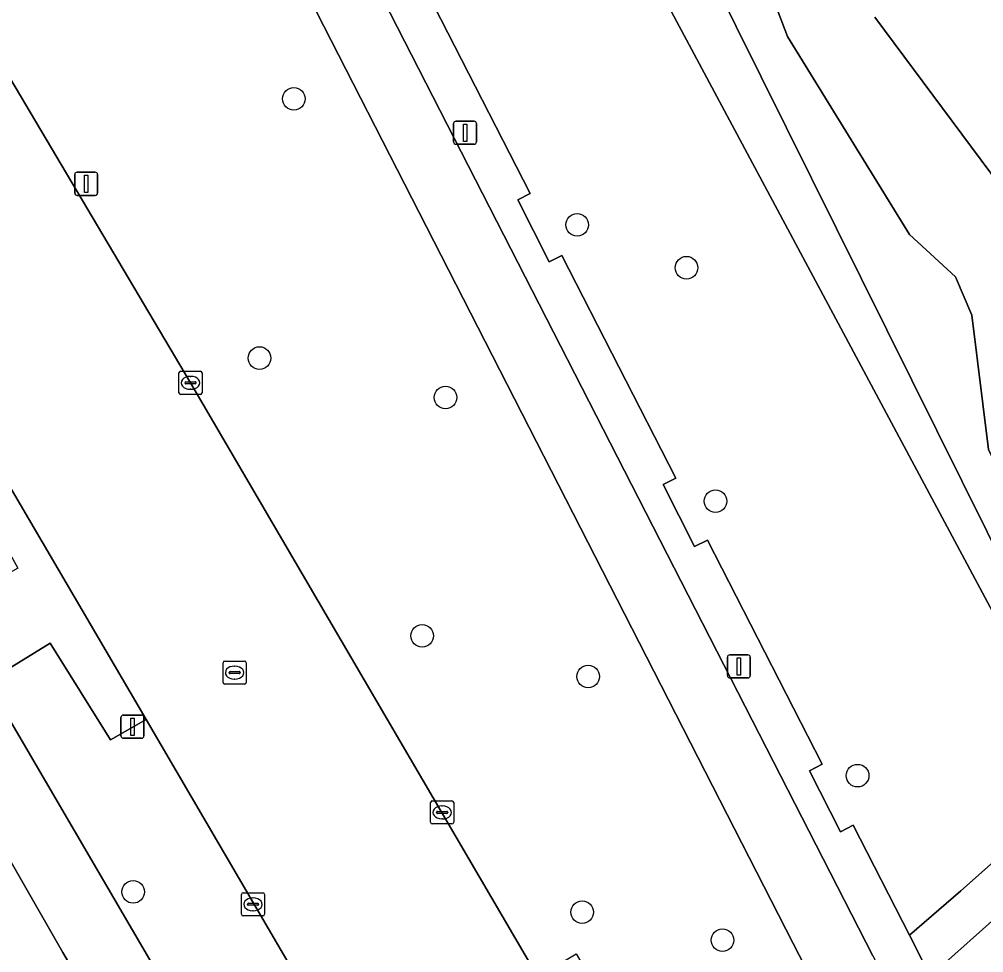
# Model space of a CAD drawing. Extents: x 159352 to 160617, y 385888 to 387323.
# Drawn here: x 159852.67 to 159894.39, y 386379.28 to 386419.67 of the extents above; entities that cross this region are included whole.
import ezdxf

# ---------------------------------------------------------------- set-up
doc = ezdxf.new("R2010")
doc.units = 0
for name, color, linetype in [('IMGEO_Berm_groen', 7, 'Continuous'), ('IMGEO_Boom', 7, 'Continuous'), ('IMGEO_Fietspad_gesloten', 7, 'Continuous'), ('IMGEO_Groenvoorziening', 7, 'Continuous'), ('IMGEO_Kolk', 7, 'Continuous'), ('IMGEO_Lichtmast', 7, 'Continuous'), ('IMGEO_Oever', 7, 'Continuous'), ('IMGEO_Rijbaan_lokaal_gesloten', 7, 'Continuous'), ('IMGEO_Rioolput', 7, 'Continuous'), ('IMGEO_Voetpad_halfverhard', 7, 'Continuous'), ('IMGEO_Voetpad_open', 7, 'Continuous'), ('IMGEO_Waterloop', 7, 'Continuous')]:
    doc.layers.add(name, color=color, linetype=linetype)

msp = doc.modelspace()

# ---------------------------------------------------------------- linework, layer by layer
at = {"layer": 'IMGEO_Berm_groen'}
for points in [[(159861.4, 386428.071), (159849.792, 386421.291), (159860.078, 386403.938), (159875.1, 386378.233), (159876.762, 386379.225), (159880.069, 386373.543), (159887.174, 386377.69), (159886.153, 386379.68)], [(159862.352, 386365.974), (159854.556, 386379.293), (159847.159, 386392.191), (159843.747, 386390.213), (159859.054, 386364.02), (159926.534, 386248.554), (159941.411, 386223.11), (159944.825, 386225.156), (159935.204, 386241.272), (159919.537, 386268.282)]]:
    msp.add_lwpolyline(points, close=True, dxfattribs=at)
msp.add_lwpolyline([(159869.39, 386370.145), (159858.158, 386389.37), (159856.61, 386388.492), (159853.999, 386392.675), (159851.28, 386391.003), (159864.988, 386367.537), (159938.723, 386241.317), (159947.456, 386226.623), (159948.826, 386227.388), (159950.799, 386229.818)], dxfattribs=at)
at = {"layer": 'IMGEO_Boom'}
for centre in [(159864.543, 386416.224), (159876.804, 386410.772), (159881.535, 386408.919), (159863.057, 386405.01), (159871.104, 386403.307), (159882.789, 386398.82), (159870.096, 386392.993), (159877.275, 386391.231), (159888.934, 386386.941), (159857.597, 386381.91), (159877.015, 386381.036), (159883.092, 386379.823)]:
    msp.add_circle(centre, 0.489, dxfattribs=at)
at = {"layer": 'IMGEO_Fietspad_gesloten'}
for points in [[(159889.595, 386379.139), (159865.341, 386426.534), (159857.571, 386441.898), (159857.138, 386442.747)], [(159859.968, 386430.87), (159860.051, 386430.707), (159861.4, 386428.071), (159886.153, 386379.68), (159887.174, 386377.69), (159888.551, 386375.008), (159928.011, 386298.139), (159962.321, 386239.14), (159963.447, 386237.165), (159967.92, 386229.413)], [(159827.082, 386425.65), (159825.967, 386427.088), (159825.393, 386427.828), (159821.364, 386426.753), (159823.682, 386424.622), (159833.485, 386415.609), (159833.6, 386415.402), (159835.111, 386412.683), (159835.119, 386412.668), (159845.987, 386394.124), (159847.159, 386392.191), (159854.556, 386379.293), (159862.352, 386365.974), (159919.537, 386268.282), (159935.204, 386241.272), (159944.825, 386225.156), (159946.035, 386223.052), (159947.62, 386220.335)], [(159948.925, 386224.212), (159947.456, 386226.623), (159938.723, 386241.317), (159864.988, 386367.537), (159851.28, 386391.003), (159848.527, 386395.715), (159848.519, 386395.729), (159837.747, 386414.201), (159837.741, 386414.211), (159836.276, 386416.847)]]:
    msp.add_lwpolyline(points, dxfattribs=at)
at = {"layer": 'IMGEO_Groenvoorziening'}
for points in [[(159889.685, 386419.762), (159898.04, 386408.508), (159897.327, 386400.822), (159901.616, 386391.127), (159899.33, 386389.902), (159897.511, 386388.928), (159871.801, 386436.983)], [(159870.307, 386420.849), (159874.77, 386412.13), (159874.241, 386411.855), (159875.594, 386409.167), (159876.144, 386409.444), (159881.073, 386399.814), (159880.525, 386399.537), (159881.883, 386396.849), (159882.445, 386397.133), (159887.399, 386387.437), (159886.848, 386387.155), (159888.2, 386384.515), (159888.747, 386384.795), (159891.172, 386380.045), (159893.4, 386381.962), (159909.491, 386396.253)], [(159909.905, 386394.137), (159895.41, 386381.237), (159892.078, 386378.27), (159893.209, 386376.056), (159892.677, 386375.786), (159894.039, 386373.103), (159894.577, 386373.376), (159899.053, 386364.607), (159898.522, 386364.333), (159900.56, 386360.387), (159901.072, 386360.651), (159907.819, 386347.434), (159907.294, 386347.166), (159908.673, 386344.462), (159909.199, 386344.73), (159913.617, 386336.077), (159913.146, 386335.84), (159914.547, 386333.056), (159915.034, 386333.301), (159916.091, 386333.84)]]:
    msp.add_lwpolyline(points, dxfattribs=at)
at = {"layer": 'IMGEO_Kolk'}
for p, q in [((159859.577, 386403.512), (159859.577, 386404.364)), ((159859.652, 386404.438), (159860.504, 386404.438)), ((159860.578, 386404.364), (159860.578, 386403.512)), ((159859.836, 386403.932), (159859.836, 386403.944)), ((159859.879, 386403.981), (159860.277, 386403.981)), ((159860.065, 386404.218), (159860.09, 386404.218)), ((159860.32, 386403.944), (159860.32, 386403.932)), ((159860.274, 386403.895), (159859.876, 386403.895)), ((159860.088, 386403.658), (159860.063, 386403.658)), ((159860.504, 386403.438), (159859.652, 386403.438)), ((159870.46, 386384.924), (159870.46, 386385.776)), ((159870.535, 386385.85), (159871.387, 386385.85)), ((159870.948, 386385.63), (159870.973, 386385.63)), ((159871.461, 386385.776), (159871.461, 386384.924)), ((159870.719, 386385.344), (159870.719, 386385.356)), ((159871.157, 386385.307), (159870.759, 386385.307)), ((159870.762, 386385.393), (159871.16, 386385.393)), ((159871.203, 386385.356), (159871.203, 386385.344)), ((159871.387, 386384.85), (159870.535, 386384.85)), ((159870.971, 386385.07), (159870.946, 386385.07)), ((159862.353, 386381.874), (159863.205, 386381.874)), ((159862.278, 386380.948), (159862.278, 386381.8)), ((159862.58, 386381.417), (159862.978, 386381.417)), ((159862.766, 386381.654), (159862.791, 386381.654)), ((159863.279, 386381.8), (159863.279, 386380.948)), ((159862.537, 386381.368), (159862.537, 386381.38)), ((159862.975, 386381.331), (159862.577, 386381.331)), ((159862.789, 386381.094), (159862.764, 386381.094)), ((159863.021, 386381.38), (159863.021, 386381.368)), ((159863.205, 386380.874), (159862.353, 386380.874))]:
    msp.add_line(p, q, dxfattribs=at)
for points in [[(159859.577, 386403.512), (159859.577, 386404.364)], [(159859.652, 386404.438), (159860.504, 386404.438)], [(159860.578, 386404.364), (159860.578, 386403.512)], [(159860.504, 386403.438), (159859.652, 386403.438)], [(159870.46, 386384.924), (159870.46, 386385.776)], [(159870.535, 386385.85), (159871.387, 386385.85)], [(159871.461, 386385.776), (159871.461, 386384.924)], [(159871.387, 386384.85), (159870.535, 386384.85)], [(159862.353, 386381.874), (159863.205, 386381.874)], [(159862.278, 386380.948), (159862.278, 386381.8)], [(159863.279, 386381.8), (159863.279, 386380.948)], [(159863.205, 386380.874), (159862.353, 386380.874)]]:
    msp.add_lwpolyline(points, dxfattribs=at)
for centre, radius, start, end in [((159859.654, 386404.362), 0.0765, 91.552, 178.448), ((159859.654, 386404.362), 0.0765, 91.552, 178.448), ((159860.502, 386404.362), 0.0765, 1.552, 88.448), ((159860.502, 386404.362), 0.0765, 1.552, 88.448), ((159859.876, 386403.941), 0.0403, 85.8775, 175.7526), ((159859.873, 386403.931), 0.0366, 178.938, 274.7102), ((159860.277, 386403.938), 0.043, 264.8664, 352.4533), ((159860.281, 386403.943), 0.0386, 1.7309, 96.639), ((159859.654, 386403.514), 0.0765, 181.552, 268.448), ((159859.654, 386403.514), 0.0765, 181.552, 268.448), ((159860.502, 386403.514), 0.0765, 271.552, 358.448), ((159860.502, 386403.514), 0.0765, 271.552, 358.448), ((159870.537, 386385.774), 0.0765, 91.552, 178.448), ((159870.537, 386385.774), 0.0765, 91.552, 178.448), ((159871.385, 386385.774), 0.0765, 1.552, 88.448), ((159871.385, 386385.774), 0.0765, 1.552, 88.448), ((159870.759, 386385.353), 0.0403, 85.8775, 175.7526), ((159870.756, 386385.343), 0.0366, 178.938, 274.7102), ((159871.16, 386385.35), 0.043, 264.8664, 352.4533), ((159871.164, 386385.355), 0.0386, 1.7309, 96.639), ((159870.537, 386384.926), 0.0765, 181.552, 268.448), ((159870.537, 386384.926), 0.0765, 181.552, 268.448), ((159871.385, 386384.926), 0.0765, 271.552, 358.448), ((159871.385, 386384.926), 0.0765, 271.552, 358.448), ((159862.355, 386381.798), 0.0765, 91.552, 178.448), ((159862.355, 386381.798), 0.0765, 91.552, 178.448), ((159863.203, 386381.798), 0.0765, 1.552, 88.448), ((159863.203, 386381.798), 0.0765, 1.552, 88.448), ((159862.577, 386381.377), 0.0403, 85.8775, 175.7526), ((159862.982, 386381.379), 0.0386, 1.7309, 96.639), ((159862.574, 386381.367), 0.0366, 178.938, 274.7102), ((159862.978, 386381.374), 0.043, 264.8664, 352.4533), ((159862.355, 386380.95), 0.0765, 181.552, 268.448), ((159862.355, 386380.95), 0.0765, 181.552, 268.448), ((159863.203, 386380.95), 0.0765, 271.552, 358.448), ((159863.203, 386380.95), 0.0765, 271.552, 358.448)]:
    msp.add_arc(centre, radius, start, end, dxfattribs=at)
for centre, major_axis, ratio, start_param, end_param in [((159860.064, 386403.938), (-0.387, 0.002), 0.722429, 4.712389, 7.853982), ((159860.089, 386403.938), (-0.39, 0.002), 0.717154, 1.570796, 4.712389), ((159870.947, 386385.35), (-0.387, 0.002), 0.722429, 4.712389, 7.853982), ((159870.972, 386385.35), (-0.39, 0.002), 0.717154, 1.570796, 4.712389), ((159862.765, 386381.374), (-0.387, 0.002), 0.722429, 4.712389, 7.853982), ((159862.79, 386381.374), (-0.39, 0.002), 0.717154, 1.570796, 4.712389)]:
    msp.add_ellipse(centre, major_axis=major_axis, ratio=ratio, start_param=start_param, end_param=end_param, dxfattribs=at)
at = {"layer": 'IMGEO_Lichtmast'}
for p, q in [((159871.558, 386415.26), (159872.348, 386415.26)), ((159872.348, 386415.26), (159871.558, 386415.26)), ((159871.458, 386414.36), (159871.458, 386415.16)), ((159871.458, 386415.16), (159871.458, 386414.36)), ((159872.448, 386415.16), (159872.448, 386414.36)), ((159872.448, 386414.36), (159872.448, 386415.16)), ((159872.348, 386414.26), (159871.558, 386414.26)), ((159871.558, 386414.26), (159872.348, 386414.26)), ((159855.067, 386412.15), (159855.067, 386412.95)), ((159855.067, 386412.95), (159855.067, 386412.15)), ((159855.167, 386413.05), (159855.957, 386413.05)), ((159855.957, 386413.05), (159855.167, 386413.05)), ((159856.057, 386412.95), (159856.057, 386412.15)), ((159856.057, 386412.15), (159856.057, 386412.95)), ((159855.957, 386412.05), (159855.167, 386412.05)), ((159855.167, 386412.05), (159855.957, 386412.05)), ((159883.302, 386391.269), (159883.302, 386392.069)), ((159883.302, 386392.069), (159883.302, 386391.269)), ((159883.402, 386392.169), (159884.192, 386392.169)), ((159884.192, 386392.169), (159883.402, 386392.169)), ((159884.292, 386392.069), (159884.292, 386391.269)), ((159884.292, 386391.269), (159884.292, 386392.069)), ((159884.192, 386391.169), (159883.402, 386391.169)), ((159883.402, 386391.169), (159884.192, 386391.169)), ((159857.069, 386388.659), (159857.069, 386389.459)), ((159857.069, 386389.459), (159857.069, 386388.659)), ((159857.169, 386389.559), (159857.959, 386389.559)), ((159857.959, 386389.559), (159857.169, 386389.559)), ((159858.059, 386389.459), (159858.059, 386388.659)), ((159858.059, 386388.659), (159858.059, 386389.459)), ((159857.959, 386388.559), (159857.169, 386388.559)), ((159857.169, 386388.559), (159857.959, 386388.559))]:
    msp.add_line(p, q, dxfattribs=at)
for points in [[(159871.878, 386415.135), (159872.028, 386415.135), (159872.028, 386414.385), (159871.878, 386414.385), (159871.878, 386415.135)], [(159855.487, 386412.925), (159855.637, 386412.925), (159855.637, 386412.175), (159855.487, 386412.175), (159855.487, 386412.925)], [(159883.722, 386392.044), (159883.872, 386392.044), (159883.872, 386391.294), (159883.722, 386391.294), (159883.722, 386392.044)], [(159857.489, 386389.434), (159857.639, 386389.434), (159857.639, 386388.684), (159857.489, 386388.684), (159857.489, 386389.434)]]:
    msp.add_lwpolyline(points, dxfattribs=at)
for centre, start, end in [((159871.558, 386415.16), 90, 180), ((159871.558, 386415.16), 90, 180), ((159872.348, 386415.16), 0, 90), ((159872.348, 386415.16), 360, 90), ((159871.558, 386414.36), 180, 270), ((159871.558, 386414.36), 180, 270), ((159872.348, 386414.36), 270, 0), ((159872.348, 386414.36), 270, 0), ((159855.167, 386412.95), 90, 180), ((159855.167, 386412.95), 90, 180), ((159855.957, 386412.95), 0, 90), ((159855.957, 386412.95), 360, 90), ((159855.167, 386412.15), 180, 270), ((159855.167, 386412.15), 180, 270), ((159855.957, 386412.15), 270, 0), ((159855.957, 386412.15), 270, 0), ((159883.402, 386392.069), 90, 180), ((159883.402, 386392.069), 90, 180), ((159884.192, 386392.069), 0, 90), ((159884.192, 386392.069), 360, 90), ((159883.402, 386391.269), 180, 270), ((159883.402, 386391.269), 180, 270), ((159884.192, 386391.269), 270, 0), ((159884.192, 386391.269), 270, 0), ((159857.169, 386389.459), 90, 180), ((159857.169, 386389.459), 90, 180), ((159857.959, 386389.459), 0, 90), ((159857.959, 386389.459), 360, 90), ((159857.169, 386388.659), 180, 270), ((159857.169, 386388.659), 180, 270), ((159857.959, 386388.659), 270, 0), ((159857.959, 386388.659), 270, 0)]:
    msp.add_arc(centre, 0.1, start, end, dxfattribs=at)
at = {"layer": 'IMGEO_Oever'}
msp.add_lwpolyline([(159875.6, 386443.098), (159885.26, 386445.864), (159887.983, 386446.034), (159889.686, 386445.098), (159889.643, 386443.098), (159887.047, 386438.247), (159885.558, 386433.353), (159884.154, 386429.864), (159883.6, 386425.013), (159885.898, 386418.928), (159891.175, 386410.353), (159893.175, 386408.523), (159893.877, 386406.864), (159894.6, 386401.055), (159899.154, 386391.694), (159897.792, 386390.928), (159873.898, 386439.055), (159873.686, 386441.289)], close=True, dxfattribs=at)
msp.add_lwpolyline([(159871.801, 386436.983), (159897.511, 386388.928), (159899.33, 386389.902), (159901.616, 386391.127), (159897.327, 386400.822), (159898.04, 386408.508), (159889.685, 386419.762)], dxfattribs=at)
at = {"layer": 'IMGEO_Rijbaan_lokaal_gesloten'}
for points in [[(159953.85, 386237.118), (159955.003, 386235.027), (159957.867, 386236.533), (159884.352, 386362.407), (159877.142, 386374.74), (159875.1, 386378.233), (159860.078, 386403.938), (159849.792, 386421.291)], [(159846.122, 386417.292), (159845.536, 386418.293), (159845.388, 386418.549), (159842.047, 386416.688), (159848.906, 386405.159), (159858.158, 386389.37), (159869.39, 386370.145), (159949.928, 386232.299), (159952.731, 386233.717), (159951.546, 386235.762)]]:
    msp.add_lwpolyline(points, dxfattribs=at)
at = {"layer": 'IMGEO_Rioolput'}
for p, q in [((159861.559, 386391.9), (159862.411, 386391.9)), ((159861.484, 386390.974), (159861.484, 386391.826)), ((159861.786, 386391.443), (159862.184, 386391.443)), ((159861.972, 386391.68), (159861.997, 386391.68)), ((159862.485, 386391.826), (159862.485, 386390.974)), ((159861.743, 386391.394), (159861.743, 386391.406)), ((159862.181, 386391.357), (159861.783, 386391.357)), ((159861.995, 386391.12), (159861.97, 386391.12)), ((159862.227, 386391.406), (159862.227, 386391.394)), ((159862.411, 386390.9), (159861.559, 386390.9))]:
    msp.add_line(p, q, dxfattribs=at)
for points in [[(159861.559, 386391.9), (159862.411, 386391.9)], [(159861.484, 386390.974), (159861.484, 386391.826)], [(159862.485, 386391.826), (159862.485, 386390.974)], [(159862.411, 386390.9), (159861.559, 386390.9)]]:
    msp.add_lwpolyline(points, dxfattribs=at)
for centre, radius, start, end in [((159861.561, 386391.824), 0.0765, 91.552, 178.448), ((159861.561, 386391.824), 0.0765, 91.552, 178.448), ((159862.409, 386391.824), 0.0765, 1.552, 88.448), ((159862.409, 386391.824), 0.0765, 1.552, 88.448), ((159861.783, 386391.403), 0.0403, 85.8775, 175.7526), ((159862.188, 386391.405), 0.0386, 1.7309, 96.639), ((159861.78, 386391.393), 0.0366, 178.938, 274.7102), ((159862.184, 386391.4), 0.043, 264.8664, 352.4533), ((159861.561, 386390.976), 0.0765, 181.552, 268.448), ((159861.561, 386390.976), 0.0765, 181.552, 268.448), ((159862.409, 386390.976), 0.0765, 271.552, 358.448), ((159862.409, 386390.976), 0.0765, 271.552, 358.448)]:
    msp.add_arc(centre, radius, start, end, dxfattribs=at)
for centre, major_axis, ratio, start_param, end_param in [((159861.971, 386391.4), (-0.387, 0.002), 0.722429, 4.712389, 7.853982), ((159861.996, 386391.4), (-0.39, 0.002), 0.717154, 1.570796, 4.712389)]:
    msp.add_ellipse(centre, major_axis=major_axis, ratio=ratio, start_param=start_param, end_param=end_param, dxfattribs=at)
at = {"layer": 'IMGEO_Voetpad_halfverhard'}
msp.add_lwpolyline([(159915.993, 386399.595), (159914.871, 386401.021), (159909.491, 386396.253), (159893.4, 386381.962), (159891.172, 386380.045), (159892.078, 386378.27), (159895.41, 386381.237), (159909.905, 386394.137)], dxfattribs=at)
at = {"layer": 'IMGEO_Voetpad_open'}
for points in [[(159857.138, 386442.747), (159857.571, 386441.898), (159865.341, 386426.534), (159889.595, 386379.139), (159929.119, 386301.905), (159951.117, 386263.827), (159969.484, 386232.379)], [(159894.577, 386373.376), (159894.039, 386373.103), (159892.677, 386375.786), (159893.209, 386376.056), (159892.078, 386378.27), (159891.172, 386380.045), (159888.747, 386384.795), (159888.2, 386384.515), (159886.848, 386387.155), (159887.399, 386387.437), (159882.445, 386397.133), (159881.883, 386396.849), (159880.525, 386399.537), (159881.073, 386399.814), (159876.144, 386409.444), (159875.594, 386409.167), (159874.241, 386411.855), (159874.77, 386412.13), (159870.307, 386420.849)]]:
    msp.add_lwpolyline(points, dxfattribs=at)
msp.add_lwpolyline([(159851.28, 386391.003), (159853.999, 386392.675), (159856.61, 386388.492), (159858.158, 386389.37), (159848.906, 386405.159), (159847.365, 386404.284), (159850.326, 386399.151), (159850.703, 386399.359), (159852.605, 386395.915), (159851.278, 386395.182), (159850.377, 386396.815), (159848.527, 386395.715)], close=True, dxfattribs=at)
at = {"layer": 'IMGEO_Waterloop'}
msp.add_lwpolyline([(159875.6, 386443.098), (159873.686, 386441.289), (159873.898, 386439.055), (159897.792, 386390.928), (159899.154, 386391.694), (159894.6, 386401.055), (159893.877, 386406.864), (159893.175, 386408.523), (159891.175, 386410.353), (159885.898, 386418.928), (159883.6, 386425.013), (159884.154, 386429.864), (159885.558, 386433.353), (159887.047, 386438.247), (159889.643, 386443.098), (159889.686, 386445.098), (159887.983, 386446.034), (159885.26, 386445.864)], close=True, dxfattribs=at)

doc.saveas('drawing.dxf')
